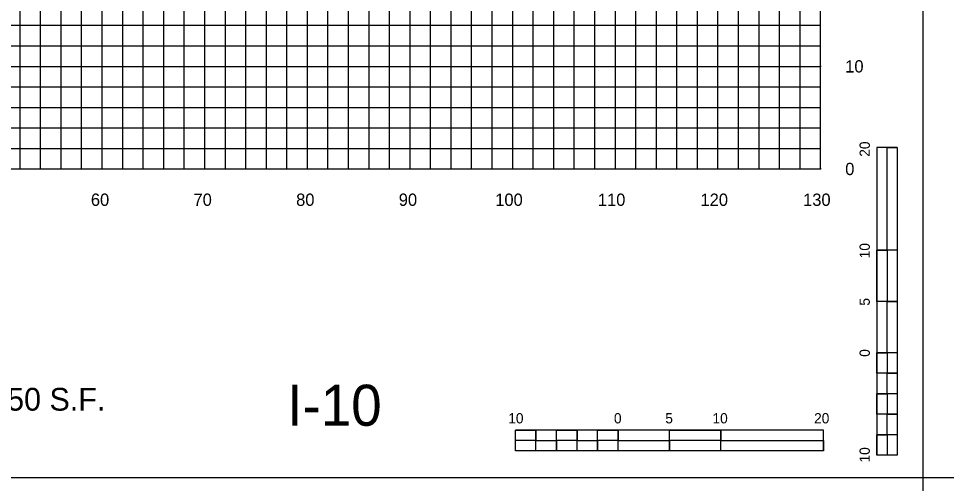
# Model space of a CAD drawing. Extents: x 2193008 to 2198143, y 1236112 to 1237864.
# Drawn here: x 2195976.6 to 2196067, y 1237227.5 to 1237272.8 of the extents above; entities that cross this region are included whole.
import ezdxf

# ---------------------------------------------------------------- set-up
doc = ezdxf.new("R2010")
doc.units = 0
for name, color, linetype in [('3', 7, 'Continuous'), ('31', 7, 'Continuous'), ('60', 7, 'Continuous'), ('Level 1', 7, 'Continuous'), ('Level 33', 7, 'Continuous'), ('Level 55', 7, 'Continuous'), ('LIMT-CSLINE', 7, 'Continuous'), ('M-ROADS', 7, 'Continuous')]:
    doc.layers.add(name, color=color, linetype=linetype)

msp = doc.modelspace()

# ---------------------------------------------------------------- linework, layer by layer
at = {"layer": '3'}
for p, q in [((2196064.707, 1237228.046), (2196064.707, 1237323.046)), ((2196064.707, 1237133.046), (2196064.707, 1237228.046))]:
    msp.add_line(p, q, dxfattribs=at)
at = {"layer": '60'}
for p, q in [((2196054.707, 1237258.106), (2196054.707, 1237318.106)), ((2196054.767, 1237268.106), (2196054.707, 1237268.106)), ((2195924.707, 1237258.106), (2196054.707, 1237258.106)), ((2195984.707, 1237258.046), (2195984.707, 1237258.106)), ((2195994.707, 1237258.046), (2195994.707, 1237258.106)), ((2196004.707, 1237258.046), (2196004.707, 1237258.106)), ((2196014.707, 1237258.046), (2196014.707, 1237258.106)), ((2196024.707, 1237258.046), (2196024.707, 1237258.106)), ((2196034.707, 1237258.046), (2196034.707, 1237258.106)), ((2196044.707, 1237258.046), (2196044.707, 1237258.106)), ((2196054.707, 1237258.046), (2196054.707, 1237258.106)), ((2196054.767, 1237258.106), (2196054.707, 1237258.106))]:
    msp.add_line(p, q, dxfattribs=at)
at = {"layer": 'Level 1'}
for p, q in [((2196060.178, 1237260.195), (2196060.178, 1237230.195)), ((2196062.178, 1237260.195), (2196060.178, 1237260.195)), ((2196062.178, 1237260.195), (2196062.178, 1237250.195)), ((2196062.179, 1237260.195), (2196062.179, 1237230.195)), ((2196061.179, 1237250.195), (2196060.178, 1237250.195)), ((2196062.178, 1237250.195), (2196060.178, 1237250.195)), ((2196061.179, 1237250.195), (2196061.178, 1237245.195)), ((2196062.178, 1237245.195), (2196060.178, 1237245.195)), ((2196062.178, 1237245.195), (2196061.178, 1237245.195)), ((2196062.178, 1237245.195), (2196062.178, 1237240.195)), ((2196061.178, 1237240.195), (2196060.178, 1237240.195)), ((2196062.178, 1237240.195), (2196060.178, 1237240.195)), ((2196061.178, 1237240.195), (2196061.178, 1237238.195)), ((2196062.178, 1237238.195), (2196061.178, 1237238.195)), ((2196062.178, 1237238.195), (2196062.178, 1237236.195)), ((2196061.178, 1237236.195), (2196060.179, 1237236.195)), ((2196061.178, 1237236.195), (2196061.178, 1237234.195)), ((2196062.178, 1237234.195), (2196061.178, 1237234.195)), ((2196062.178, 1237234.195), (2196062.178, 1237232.195)), ((2196054.974, 1237232.63), (2196024.974, 1237232.63)), ((2196024.974, 1237230.63), (2196024.974, 1237232.63)), ((2196026.974, 1237231.63), (2196026.974, 1237232.63)), ((2196030.974, 1237231.63), (2196030.974, 1237232.63)), ((2196034.974, 1237231.63), (2196034.974, 1237232.63)), ((2196034.974, 1237230.63), (2196034.974, 1237232.63)), ((2196039.974, 1237230.63), (2196039.974, 1237232.63)), ((2196044.974, 1237231.63), (2196044.974, 1237232.63)), ((2196044.974, 1237230.63), (2196044.974, 1237232.63)), ((2196054.974, 1237230.63), (2196054.974, 1237232.63)), ((2196061.179, 1237232.195), (2196060.178, 1237232.195)), ((2196061.179, 1237232.195), (2196061.178, 1237230.195)), ((2196026.974, 1237231.63), (2196024.974, 1237231.63)), ((2196028.974, 1237230.63), (2196028.974, 1237231.63)), ((2196030.974, 1237231.63), (2196028.974, 1237231.63)), ((2196032.974, 1237230.63), (2196032.974, 1237231.63)), ((2196034.974, 1237231.63), (2196032.974, 1237231.63)), ((2196039.974, 1237230.63), (2196039.974, 1237231.63)), ((2196044.974, 1237231.63), (2196039.974, 1237231.63)), ((2196054.974, 1237230.63), (2196024.974, 1237230.63)), ((2196028.974, 1237230.63), (2196026.974, 1237230.63)), ((2196032.974, 1237230.63), (2196030.974, 1237230.63)), ((2196039.974, 1237230.63), (2196034.974, 1237230.63)), ((2196054.974, 1237230.63), (2196044.974, 1237230.63)), ((2196062.179, 1237230.195), (2196060.178, 1237230.195)), ((2195914.707, 1237228.046), (2196214.707, 1237228.046))]:
    msp.add_line(p, q, dxfattribs=at)
for points in [[(2196061.179, 1237250.195), (2196061.178, 1237260.195), (2196062.178, 1237260.195), (2196062.178, 1237250.195)], [(2196060.178, 1237245.195), (2196060.178, 1237250.195), (2196061.179, 1237250.195), (2196061.178, 1237245.195)], [(2196061.178, 1237240.195), (2196061.178, 1237245.195), (2196062.178, 1237245.195), (2196062.178, 1237240.195)], [(2196060.178, 1237238.195), (2196060.178, 1237240.195), (2196061.178, 1237240.195), (2196061.178, 1237238.195)], [(2196061.178, 1237236.195), (2196061.178, 1237238.195), (2196062.178, 1237238.195), (2196062.178, 1237236.195)], [(2196060.178, 1237234.195), (2196060.179, 1237236.195), (2196061.178, 1237236.195), (2196061.178, 1237234.195)], [(2196061.179, 1237232.195), (2196061.178, 1237234.195), (2196062.178, 1237234.195), (2196062.178, 1237232.195)], [(2196024.974, 1237232.63), (2196026.974, 1237232.63), (2196026.974, 1237231.63), (2196024.974, 1237231.63)], [(2196028.974, 1237232.63), (2196030.974, 1237232.63), (2196030.974, 1237231.63), (2196028.974, 1237231.63)], [(2196032.974, 1237232.63), (2196034.974, 1237232.63), (2196034.974, 1237231.63), (2196032.974, 1237231.63)], [(2196039.974, 1237232.63), (2196044.974, 1237232.63), (2196044.974, 1237231.63), (2196039.974, 1237231.63)], [(2196060.178, 1237230.195), (2196060.178, 1237232.195), (2196061.179, 1237232.195), (2196061.178, 1237230.195)], [(2196026.974, 1237231.63), (2196028.974, 1237231.63), (2196028.974, 1237230.63), (2196026.974, 1237230.63)], [(2196030.974, 1237231.63), (2196032.974, 1237231.63), (2196032.974, 1237230.63), (2196030.974, 1237230.63)], [(2196034.974, 1237231.63), (2196039.974, 1237231.63), (2196039.974, 1237230.63), (2196034.974, 1237230.63)], [(2196044.974, 1237231.63), (2196054.974, 1237231.63), (2196054.974, 1237230.63), (2196044.974, 1237230.63)]]:
    msp.add_lwpolyline(points, close=True, dxfattribs=at)
at = {"layer": 'M-ROADS'}
for p, q in [((2195976.707, 1237258.106), (2195976.707, 1237318.106)), ((2195978.707, 1237258.106), (2195978.707, 1237318.106)), ((2195980.707, 1237258.106), (2195980.707, 1237318.106)), ((2195982.707, 1237258.106), (2195982.707, 1237318.106)), ((2195984.707, 1237258.106), (2195984.707, 1237318.106)), ((2195986.707, 1237258.106), (2195986.707, 1237318.106)), ((2195988.707, 1237258.106), (2195988.707, 1237318.106)), ((2195990.707, 1237258.106), (2195990.707, 1237318.106)), ((2195992.707, 1237258.106), (2195992.707, 1237318.106)), ((2195994.707, 1237258.106), (2195994.707, 1237318.106)), ((2195996.707, 1237258.106), (2195996.707, 1237318.106)), ((2195998.707, 1237258.106), (2195998.707, 1237318.106)), ((2196000.707, 1237258.106), (2196000.707, 1237318.106)), ((2196002.707, 1237258.106), (2196002.707, 1237318.106)), ((2196004.707, 1237258.106), (2196004.707, 1237318.106)), ((2196006.707, 1237258.106), (2196006.707, 1237318.106)), ((2196008.707, 1237258.106), (2196008.707, 1237318.106)), ((2196010.707, 1237258.106), (2196010.707, 1237318.106)), ((2196012.707, 1237258.106), (2196012.707, 1237318.106)), ((2196014.707, 1237258.106), (2196014.707, 1237318.106)), ((2196016.707, 1237258.106), (2196016.707, 1237318.106)), ((2196018.707, 1237258.106), (2196018.707, 1237318.106)), ((2196020.707, 1237258.106), (2196020.707, 1237318.106)), ((2196022.707, 1237258.106), (2196022.707, 1237318.106)), ((2196024.707, 1237258.106), (2196024.707, 1237318.106)), ((2196026.707, 1237258.106), (2196026.707, 1237318.106)), ((2196028.707, 1237258.106), (2196028.707, 1237318.106)), ((2196030.707, 1237258.106), (2196030.707, 1237318.106)), ((2196032.707, 1237258.106), (2196032.707, 1237318.106)), ((2196034.707, 1237258.106), (2196034.707, 1237318.106)), ((2196036.707, 1237258.106), (2196036.707, 1237318.106)), ((2196038.707, 1237258.106), (2196038.707, 1237318.106)), ((2196040.707, 1237258.106), (2196040.707, 1237318.106)), ((2196042.707, 1237258.106), (2196042.707, 1237318.106)), ((2196044.707, 1237258.106), (2196044.707, 1237318.106)), ((2196046.707, 1237258.106), (2196046.707, 1237318.106)), ((2196048.707, 1237258.106), (2196048.707, 1237318.106)), ((2196050.707, 1237258.106), (2196050.707, 1237318.106)), ((2196052.707, 1237258.106), (2196052.707, 1237318.106)), ((2196054.707, 1237258.106), (2196054.707, 1237318.106)), ((2195924.707, 1237272.106), (2196054.707, 1237272.106)), ((2195924.707, 1237270.106), (2196054.707, 1237270.106)), ((2195924.707, 1237268.106), (2196054.707, 1237268.106)), ((2195924.707, 1237266.106), (2196054.707, 1237266.106)), ((2195924.707, 1237264.106), (2196054.707, 1237264.106)), ((2195924.707, 1237262.106), (2196054.707, 1237262.106)), ((2195924.707, 1237260.106), (2196054.707, 1237260.106)), ((2195924.707, 1237258.106), (2196054.707, 1237258.106))]:
    msp.add_line(p, q, dxfattribs=at)

# ---------------------------------------------------------------- texts
at = {"layer": '31'}
for s, p in [('10', (2196057.107, 1237267.506)), ('0', (2196057.107, 1237257.506))]:
    msp.add_text(s, height=1.2, dxfattribs=at).set_placement(p)
at = {"layer": 'Level 1'}
for s, height, rotation, p in [('20', 0.9991, 90.0572, (2196059.504, 1237259.295)), ('10', 0.9991, 90.0572, (2196059.504, 1237249.395)), ('5', 1, 90.0572, (2196059.504, 1237244.78)), ('0', 1, 90.0572, (2196059.504, 1237239.795)), ('10', 0.9991, 0.0572, (2196024.274, 1237233.305)), ('0', 1, 0.0572, (2196034.574, 1237233.304)), ('5', 0.999, 0.0572, (2196039.576, 1237233.304)), ('10', 0.9991, 0.0572, (2196044.174, 1237233.305)), ('20', 0.9991, 0.0572, (2196054.075, 1237233.305)), ('10', 0.9991, 90.0572, (2196059.504, 1237229.495))]:
    msp.add_text(s, height=height, rotation=rotation, dxfattribs=at).set_placement(p)
at = {"layer": 'Level 33'}
msp.add_text('I-10', height=3.9977, rotation=360, dxfattribs=at).set_placement((2196002.731, 1237233.073))
at = {"layer": 'Level 55'}
msp.add_text('REQD. SIGN PANEL AREA = 32.50 S.F.', height=2.22092, dxfattribs=at).set_placement((2195930.962, 1237234.547))
at = {"layer": 'LIMT-CSLINE'}
for s, p in [('60', (2195983.606, 1237254.506)), ('70', (2195993.606, 1237254.506)), ('80', (2196003.606, 1237254.506)), ('90', (2196013.606, 1237254.506)), ('100', (2196023.006, 1237254.506)), ('110', (2196033.006, 1237254.506)), ('120', (2196043.006, 1237254.506)), ('130', (2196053.006, 1237254.506))]:
    msp.add_text(s, height=1.2, dxfattribs=at).set_placement(p)

doc.saveas('drawing.dxf')
